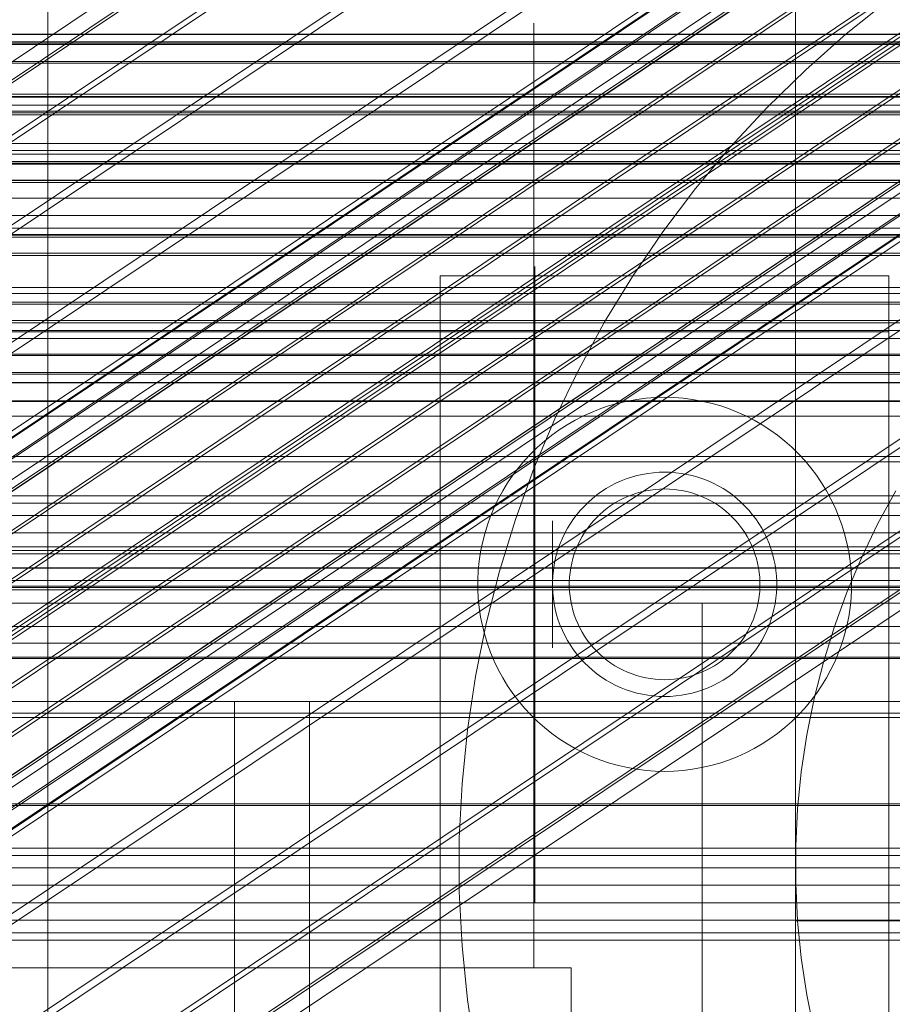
# Model space of a CAD drawing. Header units: millimetres. Extents: x -4395 to 65662, y -65530 to 6847.
# Tile 269 of 656: x 258 to 305, y -34781 to -34729. Entities that reach past the tile are written whole.
import ezdxf

# ---------------------------------------------------------------- set-up
doc = ezdxf.new("R2010")
doc.units = ezdxf.units.MM
for name, color, linetype, lineweight in [('COTAS_O', 1, 'Continuous', 0), ('COTAS_P', 1, 'Continuous', 0), ('frontal_briquetadora', 7, 'Continuous', 0), ('frontal_C02', 7, 'Continuous', 0), ('frontal_C03', 7, 'Continuous', 0), ('frontal_C04', 7, 'Continuous', 0), ('frontal_C05', 7, 'Continuous', 0), ('frontal_mezcladora', 7, 'Continuous', 0)]:
    doc.layers.add(name, color=color, linetype=linetype, lineweight=lineweight)
doc.dimstyles.new('R19_100', dxfattribs={"dimtxt": 250, "dimasz": 150, "dimexe": 150, "dimexo": 80, "dimgap": 100, "dimtad": 1, "dimtih": 1, "dimtoh": 1, "dimdsep": 46, "dimcen": 0.09, "dimadec": 0, "dimazin": 0, "dimtfac": 1, "dimtdec": 4, "dimtofl": 0, "dimtmove": 0, "dimatfit": 3, "dimfxl": 1, "dimtolj": 1, "dimtzin": 0, "dimarcsym": 0})

# ---------------------------------------------------------------- blocks, each defined once
blk = doc.blocks.new('DIM_R33_44')
at = {"layer": 'COTAS_P'}
for p, q in [((-150, -32200), (550, -32200)), ((550, -32200), (505, -32350)), ((550, -34800), (550, -32200)), ((550, -32200), (595, -32350)), ((550, -34800), (505, -34650)), ((550, -34800), (595, -34650)), ((-150, -34800), (550, -34800))]:
    blk.add_line(p, q, dxfattribs=at)
blk.add_text('2600 P', height=250, rotation=90, dxfattribs=at).set_placement((450, -33500))
blk = doc.blocks.new('DIM_R33_47')
at = {"layer": 'COTAS_O'}
for p, q in [((-650, -34200), (-500, -34155)), ((650, -34200), (500, -34155)), ((-650, -34900), (-650, -34200)), ((-650, -34200), (650, -34200)), ((-650, -34200), (-500, -34245)), ((650, -34200), (500, -34245)), ((650, -34900), (650, -34200))]:
    blk.add_line(p, q, dxfattribs=at)
blk.add_text('1300 O', height=250, dxfattribs=at).set_placement((0, -34100))

msp = doc.modelspace()

# ---------------------------------------------------------------- linework, layer by layer
at = {"layer": 'frontal_briquetadora'}
for p, q in [((210, -34736), (430, -34736)), ((210, -34736), (320, -34736)), ((210, -34750), (340, -34750)), ((210, -34750), (320, -34750)), ((-490, -34760), (490, -34760)), ((-490, -34760), (340, -34760))]:
    msp.add_line(p, q, dxfattribs=at)
at = {"layer": 'frontal_C02'}
for p, q in [((146.872, -34805.433), (331.181, -34682.179)), ((148.32, -34805.591), (332.629, -34682.337)), ((146.383, -34806.716), (330.692, -34683.462)), ((150.629, -34807.179), (334.938, -34683.924)), ((141.218, -34828.942), (355.017, -34685.967)), ((141.731, -34828.998), (355.53, -34686.023)), ((146.887, -34809.352), (331.197, -34686.098)), ((141.045, -34829.397), (354.844, -34686.421)), ((142.549, -34829.561), (356.348, -34686.585)), ((153.641, -34810.088), (337.95, -34686.833)), ((141.224, -34830.331), (355.022, -34687.355)), ((143.617, -34830.591), (357.415, -34687.616)), ((141.742, -34831.681), (355.541, -34688.705)), ((144.861, -34832.02), (358.659, -34689.045)), ((148.35, -34813.162), (332.659, -34689.907)), ((142.565, -34833.354), (356.363, -34690.379)), ((359.995, -34690.774), (146.196, -34833.75)), ((157.152, -34814.12), (341.461, -34690.866)), ((143.635, -34835.238), (357.434, -34692.262)), ((147.533, -34835.662), (361.332, -34692.687)), ((144.881, -34837.202), (358.68, -34694.227)), ((148.779, -34837.627), (362.578, -34694.652)), ((150.672, -34817.885), (334.981, -34694.63)), ((146.218, -34839.115), (360.017, -34696.139)), ((345.231, -34695.747), (160.922, -34819.001)), ((149.85, -34839.51), (363.648, -34696.535)), ((147.554, -34840.844), (361.352, -34697.869)), ((150.672, -34841.184), (364.471, -34698.209)), ((148.798, -34842.273), (362.596, -34699.298)), ((151.191, -34842.534), (364.989, -34699.558)), ((153.694, -34823.2), (338.003, -34699.946)), ((149.865, -34843.304), (363.664, -34700.329)), ((150.683, -34843.866), (364.482, -34700.891)), ((151.196, -34843.922), (364.995, -34700.947)), ((151.369, -34843.468), (365.168, -34700.492)), ((164.693, -34824.398), (349.002, -34701.144)), ((157.211, -34828.745), (341.52, -34705.491)), ((168.21, -34829.943), (352.519, -34706.689)), ((160.982, -34834.142), (345.291, -34710.888)), ((171.232, -34835.259), (355.541, -34712.004)), ((164.752, -34839.023), (349.061, -34715.769)), ((173.554, -34839.982), (357.863, -34716.728)), ((168.263, -34843.056), (352.572, -34719.801)), ((175.016, -34843.792), (359.326, -34720.537)), ((171.275, -34845.965), (355.584, -34722.71)), ((175.521, -34846.427), (359.83, -34723.173)), ((173.584, -34847.553), (357.893, -34724.298)), ((175.032, -34847.71), (359.341, -34724.456)), ((-550, -34758.141), (550, -34758.141)), ((550, -34762.141), (-550, -34762.141))]:
    msp.add_line(p, q, dxfattribs=at)
at = {"layer": 'frontal_C03'}
for p, q in [((1516, -34729.58), (-1476, -34729.58)), ((1516, -34729.607), (-1476, -34729.607)), ((1516, -34730.058), (-1476, -34730.058)), ((1516, -34730.134), (-1476, -34730.134)), ((1516, -34731.049), (-1476, -34731.049)), ((1516, -34731.124), (-1476, -34731.124)), ((1516, -34732.798), (-1476, -34732.798)), ((1516, -34732.911), (-1476, -34732.911)), ((1270, -34732.945), (-1230, -34732.945)), ((-1230, -34733.372), (1270, -34733.372)), ((1516, -34733.789), (-1476, -34733.789)), ((1516, -34733.902), (-1476, -34733.902)), ((-1230, -34733.7), (1270, -34733.7)), ((1270, -34735.424), (-1230, -34735.424)), ((1270, -34735.81), (-1230, -34735.81)), ((1516, -34736.393), (-1476, -34736.393)), ((-1476, -34736.526), (1516, -34736.526)), ((1270, -34736.476), (-1230, -34736.476)), ((1516, -34737.383), (-1476, -34737.383)), ((-1476, -34737.517), (1516, -34737.517)), ((-1230, -34737.408), (1270, -34737.408)), ((1270, -34738.35), (-1230, -34738.35)), ((1270, -34739.282), (-1230, -34739.282)), ((1270, -34739.949), (-1230, -34739.949)), ((1516, -34740.294), (-1476, -34740.294)), ((1516, -34740.428), (-1476, -34740.428)), ((1270, -34740.335), (-1230, -34740.335)), ((1516, -34741.285), (-1476, -34741.285)), ((1516, -34741.419), (-1476, -34741.419)), ((1270, -34743.12), (-1230, -34743.12)), ((1270, -34743.454), (-1230, -34743.454)), ((1516, -34743.909), (-1476, -34743.909)), ((1516, -34744.022), (-1476, -34744.022)), ((1516, -34744.9), (-1476, -34744.9)), ((1516, -34745.013), (-1476, -34745.013)), ((1270, -34745.43), (-1230, -34745.43)), ((1270, -34745.857), (-1230, -34745.857)), ((1516, -34746.687), (-1476, -34746.687)), ((1516, -34746.763), (-1476, -34746.763)), ((1516, -34747.678), (-1476, -34747.678)), ((1516, -34747.753), (-1476, -34747.753)), ((1516, -34748.205), (-1476, -34748.205)), ((1516, -34748.231), (-1476, -34748.231)), ((1516, -34749.195), (-1476, -34749.195)), ((1516, -34749.222), (-1476, -34749.222)), ((1270, -34752.158), (-1230, -34752.158)), ((1270, -34752.441), (-1230, -34752.441)), ((1270, -34754.265), (-1230, -34754.265)), ((1270, -34754.651), (-1230, -34754.651)), ((1270, -34755.317), (-1230, -34755.317)), ((-1230, -34756.249), (1270, -34756.249)), ((1270, -34756.998), (-1230, -34756.998)), ((1270, -34757.191), (-1230, -34757.191)), ((1270, -34757.36), (-1230, -34757.36)), ((1270, -34758.123), (-1230, -34758.123)), ((1270, -34758.79), (-1230, -34758.79)), ((1270, -34759.102), (-1230, -34759.102)), ((1270, -34759.176), (-1230, -34759.176)), ((1270, -34759.291), (-1230, -34759.291)), ((1270, -34762.896), (-1230, -34762.896)), ((1270, -34762.962), (-1230, -34762.962)), ((1270, -34765.886), (-1230, -34765.886)), ((1270, -34766.128), (-1230, -34766.128)), ((1270, -34770.743), (-1230, -34770.743)), ((1270, -34770.828), (-1230, -34770.828)), ((1270, -34773.106), (-1230, -34773.106)), ((1270, -34773.492), (-1230, -34773.492)), ((1270, -34774.158), (-1230, -34774.158)), ((-1230, -34775.09), (1270, -34775.09)), ((1270, -34776.032), (-1230, -34776.032)), ((1270, -34776.964), (-1230, -34776.964)), ((1270, -34777.631), (-1230, -34777.631)), ((1270, -34778.017), (-1230, -34778.017))]:
    msp.add_line(p, q, dxfattribs=at)
at = {"layer": 'frontal_C04'}
for p, q in [((-350, -34761.256), (350, -34761.256)), ((-350, -34765.256), (350, -34765.256)), ((270, -35988), (270, -34765.256)), ((270, -34765.256), (274, -34765.256)), ((350, -34765.256), (270, -34765.256)), ((274, -35988), (274, -34765.256)), ((274, -34765.256), (346, -34765.256))]:
    msp.add_line(p, q, dxfattribs=at)
at = {"layer": 'frontal_C05'}
for p, q in [((300, -34777), (300, -34679)), ((300, -34849), (300, -34689)), ((302.718, -34729.569), (304.979, -34727.766)), ((286, -34729.035), (286, -34729)), ((286, -34729.138), (286, -34729.035)), ((286, -34729.311), (286, -34729.138)), ((286, -34729.551), (286, -34729.311)), ((286, -34729.86), (286, -34729.551)), ((286, -34730.236), (286, -34729.86)), ((300.55, -34731.483), (302.718, -34729.569)), ((286, -34730.678), (286, -34730.236)), ((286, -34731.185), (286, -34730.678)), ((286, -34731.756), (286, -34731.185)), ((298.48, -34733.502), (300.55, -34731.483)), ((286, -34732.39), (286, -34731.756)), ((286, -34733.086), (286, -34732.39)), ((286, -34733.841), (286, -34733.086)), ((296.513, -34735.622), (298.48, -34733.502)), ((286, -34734.654), (286, -34733.841)), ((286, -34735.523), (286, -34734.654)), ((286, -34736.446), (286, -34735.523)), ((294.654, -34737.838), (296.513, -34735.622)), ((286, -34737.421), (286, -34736.446)), ((286, -34738.446), (286, -34737.421)), ((292.908, -34740.143), (294.654, -34737.838)), ((286, -34739.519), (286, -34738.446)), ((286, -34740.636), (286, -34739.519)), ((291.278, -34742.532), (292.908, -34740.143)), ((286, -34741.795), (286, -34740.636)), ((286, -34742.994), (286, -34741.795)), ((286, -34742), (286, -34742.019)), ((286, -34742.019), (286, -34742.074)), ((286.05, -34742), (286.05, -34742.021)), ((286.05, -34742.021), (286.05, -34742.084)), ((281, -34742.5), (305, -34742.5)), ((281, -34802.5), (281, -34742.5)), ((286, -34742.074), (286, -34742.166)), ((286, -34742.166), (286, -34742.295)), ((286, -34742.295), (286, -34742.461)), ((286, -34742.461), (286, -34742.662)), ((286.05, -34742.084), (286.05, -34742.19)), ((286.05, -34742.19), (286.05, -34742.337)), ((286.05, -34742.337), (286.05, -34742.526)), ((286.05, -34742.526), (286.05, -34742.755)), ((289.771, -34745), (291.278, -34742.532)), ((305, -34802.5), (305, -34742.5)), ((286, -34742.662), (286, -34742.899)), ((286, -34742.899), (286, -34743.171)), ((286, -34744.23), (286, -34742.994)), ((286.05, -34742.755), (286.05, -34743.025)), ((286.05, -34743.025), (286.05, -34743.335)), ((286, -34743.171), (286, -34743.477)), ((286, -34743.477), (286, -34743.817)), ((286.05, -34743.335), (286.05, -34743.684)), ((286, -34743.817), (286, -34744.19)), ((286.05, -34743.684), (286.05, -34744.07)), ((286.05, -34744.07), (286.05, -34744.494)), ((286, -34744.19), (286, -34744.596)), ((286, -34745.5), (286, -34744.23)), ((286, -34744.596), (286, -34745.033)), ((286.05, -34744.494), (286.05, -34744.954)), ((286, -34745.5), (286, -34745.033)), ((286.05, -34744.954), (286.05, -34745.449)), ((288.387, -34747.54), (289.771, -34745)), ((252, -34745.5), (286, -34745.5)), ((281, -34795.5), (281, -34745.5)), ((281, -34745.5), (305, -34745.5)), ((286, -34779.5), (286, -34745.5)), ((286, -34746.031), (286, -34745.5)), ((286.05, -34745.449), (286.05, -34745.977)), ((305, -34795.5), (305, -34745.5)), ((286, -34746.594), (286, -34746.031)), ((286.05, -34745.977), (286.05, -34746.538)), ((286, -34747.187), (286, -34746.594)), ((286.05, -34746.5), (286.05, -34746.516)), ((286.05, -34746.562), (286.05, -34746.516)), ((286.05, -34746.538), (286.05, -34747.13)), ((286.05, -34746.64), (286.05, -34746.562)), ((286.05, -34746.748), (286.05, -34746.64)), ((286.05, -34746.887), (286.05, -34746.748)), ((300, -34746.5), (300, -34746.516)), ((300, -34746.562), (300, -34746.516)), ((300, -34746.64), (300, -34746.562)), ((300, -34746.748), (300, -34746.64)), ((300, -34746.887), (300, -34746.748)), ((305, -34746.5), (305, -34746.516)), ((305, -34746.516), (305, -34746.562)), ((305, -34746.562), (305, -34746.64)), ((305, -34746.64), (305, -34746.748)), ((305, -34746.748), (305, -34746.887)), ((286, -34747.81), (286, -34747.187)), ((286.05, -34747.055), (286.05, -34746.887)), ((286.05, -34747.254), (286.05, -34747.055)), ((286.05, -34747.13), (286.05, -34747.751)), ((286.05, -34747.482), (286.05, -34747.254)), ((300, -34747.055), (300, -34746.887)), ((300, -34747.254), (300, -34747.055)), ((300, -34747.482), (300, -34747.254)), ((305, -34746.887), (305, -34747.055)), ((305, -34747.055), (305, -34747.254)), ((305, -34747.254), (305, -34747.482)), ((286, -34748.46), (286, -34747.81)), ((286.05, -34747.738), (286.05, -34747.482)), ((286.05, -34748.022), (286.05, -34747.738)), ((286.05, -34747.751), (286.05, -34748.401)), ((287.133, -34750.145), (288.387, -34747.54)), ((300, -34747.738), (300, -34747.482)), ((300, -34748.022), (300, -34747.738)), ((305, -34747.482), (305, -34747.738)), ((305, -34747.738), (305, -34748.022)), ((286.05, -34748.334), (286.05, -34748.022)), ((286.05, -34748.672), (286.05, -34748.334)), ((300, -34748.334), (300, -34748.022)), ((300, -34748.672), (300, -34748.334)), ((305, -34748.022), (305, -34748.334)), ((305, -34748.334), (305, -34748.672)), ((286, -34749.137), (286, -34748.46)), ((286.05, -34748.401), (286.05, -34749.076)), ((286.05, -34749.036), (286.05, -34748.672)), ((300, -34749.036), (300, -34748.672)), ((305, -34748.672), (305, -34749.036)), ((286, -34749.838), (286, -34749.137)), ((286.05, -34749.424), (286.05, -34749.036)), ((286.05, -34749.076), (286.05, -34749.777)), ((286.05, -34749.837), (286.05, -34749.424)), ((290.532, -34749.309), (290.052, -34749.444)), ((291.019, -34749.198), (290.532, -34749.309)), ((291.51, -34749.112), (291.019, -34749.198)), ((292.004, -34749.05), (291.51, -34749.112)), ((292.502, -34749.012), (292.004, -34749.05)), ((293, -34749), (292.502, -34749.012)), ((293, -34749), (293.498, -34749.012)), ((293.996, -34749.05), (293.498, -34749.012)), ((294.49, -34749.112), (293.996, -34749.05)), ((294.981, -34749.198), (294.49, -34749.112)), ((295.468, -34749.309), (294.981, -34749.198)), ((295.948, -34749.444), (295.468, -34749.309)), ((300, -34749.424), (300, -34749.036)), ((300, -34749.837), (300, -34749.424)), ((305, -34749.036), (305, -34749.424)), ((305, -34749.424), (305, -34749.837)), ((286, -34750.562), (286, -34749.838)), ((286.05, -34749.777), (286.05, -34750.5)), ((286.05, -34750.272), (286.05, -34749.837)), ((289.116, -34749.785), (288.661, -34749.99)), ((289.58, -34749.603), (289.116, -34749.785)), ((290.052, -34749.444), (289.58, -34749.603)), ((296.42, -34749.603), (295.948, -34749.444)), ((296.884, -34749.785), (296.42, -34749.603)), ((297.339, -34749.99), (296.884, -34749.785)), ((300, -34750.272), (300, -34749.837)), ((305, -34749.837), (305, -34750.272)), ((286.009, -34752.81), (287.133, -34750.145)), ((286.05, -34750.729), (286.05, -34750.272)), ((287.786, -34750.467), (287.367, -34750.738)), ((288.217, -34750.218), (287.786, -34750.467)), ((288.661, -34749.99), (288.217, -34750.218)), ((297.783, -34750.218), (297.339, -34749.99)), ((298.214, -34750.467), (297.783, -34750.218)), ((298.633, -34750.738), (298.214, -34750.467)), ((300, -34750.729), (300, -34750.272)), ((305, -34750.272), (305, -34750.729)), ((286, -34751.306), (286, -34750.562)), ((286.05, -34750.5), (286.05, -34751.244)), ((286.05, -34751.206), (286.05, -34750.729)), ((287.367, -34750.738), (286.962, -34751.029)), ((299.038, -34751.029), (298.633, -34750.738)), ((300, -34751.206), (300, -34750.729)), ((305, -34750.729), (305, -34751.206)), ((286, -34752.07), (286, -34751.306)), ((286.05, -34751.703), (286.05, -34751.206)), ((286.05, -34751.244), (286.05, -34752.008)), ((286.572, -34751.34), (286.198, -34751.669)), ((286.962, -34751.029), (286.572, -34751.34)), ((299.428, -34751.34), (299.038, -34751.029)), ((299.802, -34751.669), (299.428, -34751.34)), ((300, -34751.703), (300, -34751.206)), ((305, -34751.206), (305, -34751.703)), ((285.841, -34752.018), (285.502, -34752.383)), ((286.198, -34751.669), (285.841, -34752.018)), ((286, -34752.851), (286, -34752.07)), ((286.05, -34752.218), (286.05, -34751.703)), ((286.05, -34752.008), (286.05, -34752.789)), ((300.159, -34752.018), (299.802, -34751.669)), ((300, -34752.218), (300, -34751.703)), ((300.498, -34752.383), (300.159, -34752.018)), ((305, -34751.703), (305, -34752.218)), ((285.502, -34752.383), (285.182, -34752.765)), ((286.05, -34752.75), (286.05, -34752.218)), ((300, -34752.75), (300, -34752.218)), ((300.818, -34752.765), (300.498, -34752.383)), ((305, -34752.218), (305, -34752.75)), ((285.182, -34752.765), (284.881, -34753.163)), ((285.02, -34755.528), (286.009, -34752.81)), ((286, -34753.647), (286, -34752.851)), ((286.05, -34753.297), (286.05, -34752.75)), ((286.05, -34752.789), (286.05, -34753.586)), ((291.811, -34753.119), (291.519, -34753.186)), ((292.106, -34753.067), (291.811, -34753.119)), ((292.403, -34753.03), (292.106, -34753.067)), ((292.701, -34753.007), (292.403, -34753.03)), ((293, -34753), (292.701, -34753.007)), ((293, -34753), (293.299, -34753.007)), ((293.597, -34753.03), (293.299, -34753.007)), ((293.894, -34753.067), (293.597, -34753.03)), ((294.189, -34753.119), (293.894, -34753.067)), ((294.481, -34753.186), (294.189, -34753.119)), ((300, -34753.297), (300, -34752.75)), ((301.119, -34753.163), (300.818, -34752.765)), ((305, -34752.75), (305, -34753.297)), ((284.6, -34753.575), (284.34, -34754)), ((284.881, -34753.163), (284.6, -34753.575)), ((286, -34754.456), (286, -34753.647)), ((286.05, -34753.859), (286.05, -34753.297)), ((286.05, -34753.586), (286.05, -34754.396)), ((290.397, -34753.594), (290.13, -34753.731)), ((290.669, -34753.471), (290.397, -34753.594)), ((290.948, -34753.362), (290.669, -34753.471)), ((291.231, -34753.267), (290.948, -34753.362)), ((291.519, -34753.186), (291.231, -34753.267)), ((294.769, -34753.267), (294.481, -34753.186)), ((295.052, -34753.362), (294.769, -34753.267)), ((295.331, -34753.471), (295.052, -34753.362)), ((295.603, -34753.594), (295.331, -34753.471)), ((295.87, -34753.731), (295.603, -34753.594)), ((300, -34753.859), (300, -34753.297)), ((301.4, -34753.575), (301.119, -34753.163)), ((301.66, -34754), (301.4, -34753.575)), ((305, -34753.297), (305, -34753.859)), ((284.34, -34754), (284.101, -34754.438)), ((286.05, -34754.433), (286.05, -34753.859)), ((289.62, -34754.043), (289.377, -34754.217)), ((289.871, -34753.88), (289.62, -34754.043)), ((290.13, -34753.731), (289.871, -34753.88)), ((291.497, -34754.127), (291.256, -34754.208)), ((291.742, -34754.058), (291.497, -34754.127)), ((291.989, -34754.001), (291.742, -34754.058)), ((292.24, -34753.957), (291.989, -34754.001)), ((292.492, -34753.925), (292.24, -34753.957)), ((292.746, -34753.906), (292.492, -34753.925)), ((293, -34753.9), (292.746, -34753.906)), ((293, -34753.9), (293.254, -34753.906)), ((293.508, -34753.925), (293.254, -34753.906)), ((293.76, -34753.957), (293.508, -34753.925)), ((294.011, -34754.001), (293.76, -34753.957)), ((294.258, -34754.058), (294.011, -34754.001)), ((294.503, -34754.127), (294.258, -34754.058)), ((294.744, -34754.208), (294.503, -34754.127)), ((296.129, -34753.88), (295.87, -34753.731)), ((296.38, -34754.043), (296.129, -34753.88)), ((296.623, -34754.217), (296.38, -34754.043)), ((300, -34754.433), (300, -34753.859)), ((301.899, -34754.438), (301.66, -34754)), ((305.359, -34754), (304.405, -34755.752)), ((305, -34753.859), (305, -34754.433)), ((284.101, -34754.438), (283.885, -34754.887)), ((286, -34755.277), (286, -34754.456)), ((286.05, -34754.396), (286.05, -34755.217)), ((286.05, -34755.019), (286.05, -34754.433)), ((288.919, -34754.602), (288.705, -34754.811)), ((289.143, -34754.404), (288.919, -34754.602)), ((289.377, -34754.217), (289.143, -34754.404)), ((290.341, -34754.648), (290.127, -34754.786)), ((290.561, -34754.521), (290.341, -34754.648)), ((290.787, -34754.405), (290.561, -34754.521)), ((291.019, -34754.3), (290.787, -34754.405)), ((291.256, -34754.208), (291.019, -34754.3)), ((294.981, -34754.3), (294.744, -34754.208)), ((295.213, -34754.405), (294.981, -34754.3)), ((295.439, -34754.521), (295.213, -34754.405)), ((295.659, -34754.648), (295.439, -34754.521)), ((295.873, -34754.786), (295.659, -34754.648)), ((296.857, -34754.404), (296.623, -34754.217)), ((297.081, -34754.602), (296.857, -34754.404)), ((297.295, -34754.811), (297.081, -34754.602)), ((300, -34755.019), (300, -34754.433)), ((302.115, -34754.887), (301.899, -34754.438)), ((305, -34754.433), (305, -34755.019)), ((283.885, -34754.887), (283.691, -34755.347)), ((286.05, -34755.614), (286.05, -34755.019)), ((286.05, -34755.217), (286.05, -34756.048)), ((288.501, -34755.03), (288.309, -34755.259)), ((288.705, -34754.811), (288.501, -34755.03)), ((289.722, -34755.093), (289.531, -34755.261)), ((289.921, -34754.935), (289.722, -34755.093)), ((290.127, -34754.786), (289.921, -34754.935)), ((296.079, -34754.935), (295.873, -34754.786)), ((296.278, -34755.093), (296.079, -34754.935)), ((296.469, -34755.261), (296.278, -34755.093)), ((297.499, -34755.03), (297.295, -34754.811)), ((297.691, -34755.259), (297.499, -34755.03)), ((300, -34755.614), (300, -34755.019)), ((302.309, -34755.347), (302.115, -34754.887)), ((305, -34755.019), (305, -34755.614)), ((283.691, -34755.347), (283.521, -34755.815)), ((284.168, -34758.291), (285.02, -34755.528)), ((286, -34756.106), (286, -34755.277)), ((286.05, -34756.218), (286.05, -34755.614)), ((287, -34755.604), (287, -34755.617)), ((287, -34755.617), (287, -34755.638)), ((287, -34755.638), (287, -34755.667)), ((287, -34755.667), (287, -34755.705)), ((287, -34755.705), (287, -34755.751)), ((287, -34755.751), (287, -34755.805)), ((287.96, -34755.745), (287.804, -34756)), ((288.128, -34755.498), (287.96, -34755.745)), ((288.309, -34755.259), (288.128, -34755.498)), ((289.176, -34755.625), (289.013, -34755.82)), ((289.349, -34755.439), (289.176, -34755.625)), ((289.531, -34755.261), (289.349, -34755.439)), ((296.651, -34755.439), (296.469, -34755.261)), ((296.824, -34755.625), (296.651, -34755.439)), ((296.987, -34755.82), (296.824, -34755.625)), ((297.872, -34755.498), (297.691, -34755.259)), ((298.04, -34755.745), (297.872, -34755.498)), ((298.196, -34756), (298.04, -34755.745)), ((300, -34756.218), (300, -34755.614)), ((302.479, -34755.815), (302.309, -34755.347)), ((304.405, -34755.752), (303.54, -34757.549)), ((305, -34755.617), (305, -34755.604)), ((305, -34755.614), (305, -34756.218)), ((305, -34755.638), (305, -34755.617)), ((305, -34755.667), (305, -34755.638)), ((305, -34755.705), (305, -34755.667)), ((305, -34755.751), (305, -34755.705)), ((305, -34755.805), (305, -34755.751)), ((283.521, -34755.815), (283.374, -34756.292)), ((286, -34756.943), (286, -34756.106)), ((286.05, -34756.048), (286.05, -34756.886)), ((286.05, -34756.829), (286.05, -34756.218)), ((287, -34755.805), (287, -34755.867)), ((287, -34755.867), (287, -34755.937)), ((287, -34755.937), (287, -34756.014)), ((287, -34756.014), (287, -34756.099)), ((287, -34756.099), (287, -34756.191)), ((287, -34756.191), (287, -34756.29)), ((287.661, -34756.263), (287.531, -34756.532)), ((287.804, -34756), (287.661, -34756.263)), ((288.716, -34756.233), (288.583, -34756.45)), ((288.859, -34756.023), (288.716, -34756.233)), ((289.013, -34755.82), (288.859, -34756.023)), ((297.141, -34756.023), (296.987, -34755.82)), ((297.284, -34756.233), (297.141, -34756.023)), ((297.417, -34756.45), (297.284, -34756.233)), ((298.339, -34756.263), (298.196, -34756)), ((298.469, -34756.532), (298.339, -34756.263)), ((300, -34756.829), (300, -34756.218)), ((302.626, -34756.292), (302.479, -34755.815)), ((305, -34755.867), (305, -34755.805)), ((305, -34755.937), (305, -34755.867)), ((305, -34756.014), (305, -34755.937)), ((305, -34756.099), (305, -34756.014)), ((305, -34756.191), (305, -34756.099)), ((305, -34756.29), (305, -34756.191)), ((305, -34756.218), (305, -34756.829)), ((283.251, -34756.775), (283.152, -34757.264)), ((283.374, -34756.292), (283.251, -34756.775)), ((287, -34756.29), (287, -34756.395)), ((287, -34756.395), (287, -34756.508)), ((287, -34756.508), (287, -34756.626)), ((287, -34756.626), (287, -34756.75)), ((287, -34756.75), (287, -34756.88)), ((287.415, -34756.808), (287.312, -34757.089)), ((287.531, -34756.532), (287.415, -34756.808)), ((288.462, -34756.673), (288.351, -34756.902)), ((288.583, -34756.45), (288.462, -34756.673)), ((297.538, -34756.673), (297.417, -34756.45)), ((297.649, -34756.902), (297.538, -34756.673)), ((298.585, -34756.808), (298.469, -34756.532)), ((298.688, -34757.089), (298.585, -34756.808)), ((302.749, -34756.775), (302.626, -34756.292)), ((302.848, -34757.264), (302.749, -34756.775)), ((305, -34756.395), (305, -34756.29)), ((305, -34756.508), (305, -34756.395)), ((305, -34756.626), (305, -34756.508)), ((305, -34756.75), (305, -34756.626)), ((305, -34756.88), (305, -34756.75)), ((283.152, -34757.264), (283.078, -34757.757)), ((286, -34757.785), (286, -34756.943)), ((286.05, -34757.446), (286.05, -34756.829)), ((286.05, -34756.886), (286.05, -34757.73)), ((287, -34756.88), (287, -34757.015)), ((287, -34757.015), (287, -34757.155)), ((287, -34757.155), (287, -34757.3)), ((287, -34757.3), (287, -34757.449)), ((287.312, -34757.089), (287.224, -34757.375)), ((288.253, -34757.137), (288.166, -34757.376)), ((288.351, -34756.902), (288.253, -34757.137)), ((297.747, -34757.137), (297.649, -34756.902)), ((297.834, -34757.376), (297.747, -34757.137)), ((298.776, -34757.375), (298.688, -34757.089)), ((300, -34757.446), (300, -34756.829)), ((302.922, -34757.757), (302.848, -34757.264)), ((305, -34756.829), (305, -34757.446)), ((305, -34757.015), (305, -34756.88)), ((305, -34757.155), (305, -34757.015)), ((305, -34757.3), (305, -34757.155)), ((305, -34757.449), (305, -34757.3)), ((283.078, -34757.757), (283.028, -34758.253)), ((286, -34758.63), (286, -34757.785)), ((286.05, -34758.066), (286.05, -34757.446)), ((286.05, -34757.73), (286.05, -34758.576)), ((287, -34757.449), (287, -34757.602)), ((287, -34757.602), (287, -34757.758)), ((287, -34757.758), (287, -34757.917)), ((287.15, -34757.665), (287.091, -34757.958)), ((287.224, -34757.375), (287.15, -34757.665)), ((288.091, -34757.619), (288.028, -34757.865)), ((288.166, -34757.376), (288.091, -34757.619)), ((297.909, -34757.619), (297.834, -34757.376)), ((297.972, -34757.865), (297.909, -34757.619)), ((298.85, -34757.665), (298.776, -34757.375)), ((298.909, -34757.958), (298.85, -34757.665)), ((300, -34758.066), (300, -34757.446)), ((303.54, -34757.549), (302.765, -34759.386)), ((302.972, -34758.253), (302.922, -34757.757)), ((305, -34757.446), (305, -34758.066)), ((305, -34757.602), (305, -34757.449)), ((305, -34757.758), (305, -34757.602)), ((305, -34757.917), (305, -34757.758)), ((283.028, -34758.253), (283.003, -34758.751)), ((283.454, -34761.094), (284.168, -34758.291)), ((286.05, -34758.688), (286.05, -34758.066)), ((287, -34757.917), (287, -34758.079)), ((287, -34758.079), (287, -34758.243)), ((287, -34758.243), (287, -34758.41)), ((287.047, -34758.254), (287.017, -34758.552)), ((287.091, -34757.958), (287.047, -34758.254)), ((287.94, -34758.366), (287.914, -34758.619)), ((287.977, -34758.114), (287.94, -34758.366)), ((288.028, -34757.865), (287.977, -34758.114)), ((298.023, -34758.114), (297.972, -34757.865)), ((298.06, -34758.366), (298.023, -34758.114)), ((298.086, -34758.619), (298.06, -34758.366)), ((298.953, -34758.254), (298.909, -34757.958)), ((298.983, -34758.552), (298.953, -34758.254)), ((300, -34758.688), (300, -34758.066)), ((302.997, -34758.751), (302.972, -34758.253)), ((305, -34758.079), (305, -34757.917)), ((305, -34758.066), (305, -34758.688)), ((305, -34758.243), (305, -34758.079)), ((305, -34758.41), (305, -34758.243)), ((283.003, -34758.751), (283.003, -34759.249)), ((286, -34759.476), (286, -34758.63)), ((286.05, -34758.576), (286.05, -34759.424)), ((286.05, -34759.312), (286.05, -34758.688)), ((287, -34758.41), (287, -34758.577)), ((287, -34758.577), (287, -34758.746)), ((287, -34758.746), (287, -34758.915)), ((287, -34758.915), (287, -34759.085)), ((287.017, -34758.552), (287.002, -34758.85)), ((287.002, -34758.85), (287.002, -34759.15)), ((287.914, -34758.619), (287.902, -34758.873)), ((287.902, -34758.873), (287.902, -34759.127)), ((298.098, -34758.873), (298.086, -34758.619)), ((298.098, -34759.127), (298.098, -34758.873)), ((298.998, -34758.85), (298.983, -34758.552)), ((298.998, -34759.15), (298.998, -34758.85)), ((300, -34759.312), (300, -34758.688)), ((302.997, -34759.249), (302.997, -34758.751)), ((305, -34758.577), (305, -34758.41)), ((305, -34758.746), (305, -34758.577)), ((305, -34758.688), (305, -34759.312)), ((305, -34758.915), (305, -34758.746)), ((305, -34759.085), (305, -34758.915)), ((283.003, -34759.249), (283.028, -34759.747)), ((286.05, -34759.934), (286.05, -34759.312)), ((286.05, -34759.424), (286.05, -34760.27)), ((287, -34759.085), (287, -34759.254)), ((287, -34759.254), (287, -34759.423)), ((287, -34759.423), (287, -34759.59)), ((287.002, -34759.15), (287.017, -34759.448)), ((287.902, -34759.127), (287.914, -34759.381)), ((287.914, -34759.381), (287.94, -34759.634)), ((298.06, -34759.634), (298.086, -34759.381)), ((298.086, -34759.381), (298.098, -34759.127)), ((298.983, -34759.448), (298.998, -34759.15)), ((300, -34759.934), (300, -34759.312)), ((302.765, -34759.386), (302.083, -34761.261)), ((302.972, -34759.747), (302.997, -34759.249)), ((305, -34759.254), (305, -34759.085)), ((305, -34759.423), (305, -34759.254)), ((305, -34759.312), (305, -34759.934)), ((305, -34759.59), (305, -34759.423)), ((283.028, -34759.747), (283.078, -34760.243)), ((286, -34760.321), (286, -34759.476)), ((286.05, -34760.554), (286.05, -34759.934)), ((287, -34759.59), (287, -34759.757)), ((287, -34759.757), (287, -34759.921)), ((287, -34759.921), (287, -34760.083)), ((287.017, -34759.448), (287.047, -34759.746)), ((287.047, -34759.746), (287.091, -34760.042)), ((287.94, -34759.634), (287.977, -34759.886)), ((287.977, -34759.886), (288.028, -34760.135)), ((297.972, -34760.135), (298.023, -34759.886)), ((298.023, -34759.886), (298.06, -34759.634)), ((298.909, -34760.042), (298.953, -34759.746)), ((298.953, -34759.746), (298.983, -34759.448)), ((300, -34760.554), (300, -34759.934)), ((302.922, -34760.243), (302.972, -34759.747)), ((305, -34759.757), (305, -34759.59)), ((305, -34759.921), (305, -34759.757)), ((305, -34760.083), (305, -34759.921)), ((305, -34759.934), (305, -34760.554)), ((283.078, -34760.243), (283.152, -34760.736)), ((286, -34761.163), (286, -34760.321)), ((286.05, -34760.27), (286.05, -34761.114)), ((287, -34760.083), (287, -34760.242)), ((287, -34760.242), (287, -34760.398)), ((287, -34760.398), (287, -34760.551)), ((287.091, -34760.042), (287.15, -34760.335)), ((287.15, -34760.335), (287.224, -34760.625)), ((288.028, -34760.135), (288.091, -34760.381)), ((288.091, -34760.381), (288.166, -34760.624)), ((297.834, -34760.624), (297.909, -34760.381)), ((297.909, -34760.381), (297.972, -34760.135)), ((298.776, -34760.625), (298.85, -34760.335)), ((298.85, -34760.335), (298.909, -34760.042)), ((302.848, -34760.736), (302.922, -34760.243)), ((305, -34760.242), (305, -34760.083)), ((305, -34760.398), (305, -34760.242)), ((305, -34760.551), (305, -34760.398)), ((283.152, -34760.736), (283.251, -34761.225)), ((286.05, -34761.171), (286.05, -34760.554)), ((287, -34760.551), (287, -34760.7)), ((287, -34760.7), (287, -34760.845)), ((287, -34760.845), (287, -34760.985)), ((287, -34760.985), (287, -34761.12)), ((287.224, -34760.625), (287.312, -34760.911)), ((287.312, -34760.911), (287.415, -34761.192)), ((288.166, -34760.624), (288.253, -34760.863)), ((288.253, -34760.863), (288.351, -34761.098)), ((297.649, -34761.098), (297.747, -34760.863)), ((297.747, -34760.863), (297.834, -34760.624)), ((298.585, -34761.192), (298.688, -34760.911)), ((298.688, -34760.911), (298.776, -34760.625)), ((300, -34761.171), (300, -34760.554)), ((302.749, -34761.225), (302.848, -34760.736)), ((305, -34760.7), (305, -34760.551)), ((305, -34760.554), (305, -34761.171)), ((305, -34760.845), (305, -34760.7)), ((305, -34760.985), (305, -34760.845)), ((305, -34761.12), (305, -34760.985)), ((282.881, -34763.928), (283.454, -34761.094)), ((283.251, -34761.225), (283.374, -34761.708)), ((286, -34761.999), (286, -34761.163)), ((286.05, -34761.114), (286.05, -34761.952)), ((286.05, -34761.782), (286.05, -34761.171)), ((287, -34761.12), (287, -34761.25)), ((287, -34761.25), (287, -34761.374)), ((287, -34761.374), (287, -34761.492)), ((287, -34761.492), (287, -34761.605)), ((287.415, -34761.192), (287.531, -34761.468)), ((287.531, -34761.468), (287.661, -34761.737)), ((288.351, -34761.098), (288.462, -34761.327)), ((288.462, -34761.327), (288.583, -34761.55)), ((297.417, -34761.55), (297.538, -34761.327)), ((297.538, -34761.327), (297.649, -34761.098)), ((298.339, -34761.737), (298.469, -34761.468)), ((298.469, -34761.468), (298.585, -34761.192)), ((300, -34761.782), (300, -34761.171)), ((302.083, -34761.261), (301.495, -34763.166)), ((302.626, -34761.708), (302.749, -34761.225)), ((305, -34761.25), (305, -34761.12)), ((305, -34761.171), (305, -34761.782)), ((305, -34761.374), (305, -34761.25)), ((305, -34761.492), (305, -34761.374)), ((305, -34761.605), (305, -34761.492)), ((283.374, -34761.708), (283.521, -34762.185)), ((286, -34762.827), (286, -34761.999)), ((286.05, -34762.386), (286.05, -34761.782)), ((286.05, -34761.952), (286.05, -34762.783)), ((287, -34761.605), (287, -34761.71)), ((287, -34761.71), (287, -34761.809)), ((287, -34761.809), (287, -34761.901)), ((287, -34761.901), (287, -34761.986)), ((287, -34761.986), (287, -34762.063)), ((287, -34762.063), (287, -34762.133)), ((287.661, -34761.737), (287.804, -34762)), ((287.804, -34762), (287.96, -34762.255)), ((288.583, -34761.55), (288.716, -34761.767)), ((288.716, -34761.767), (288.859, -34761.977)), ((288.859, -34761.977), (289.013, -34762.18)), ((296.987, -34762.18), (297.141, -34761.977)), ((297.141, -34761.977), (297.284, -34761.767)), ((297.284, -34761.767), (297.417, -34761.55)), ((298.04, -34762.255), (298.196, -34762)), ((298.196, -34762), (298.339, -34761.737)), ((300, -34762.386), (300, -34761.782)), ((302.479, -34762.185), (302.626, -34761.708)), ((305, -34761.71), (305, -34761.605)), ((305, -34761.809), (305, -34761.71)), ((305, -34761.782), (305, -34762.386)), ((305, -34761.901), (305, -34761.809)), ((305, -34761.986), (305, -34761.901)), ((305, -34762.063), (305, -34761.986)), ((305, -34762.133), (305, -34762.063)), ((283.521, -34762.185), (283.691, -34762.653)), ((286.05, -34762.981), (286.05, -34762.386)), ((287, -34762.133), (287, -34762.195)), ((287, -34762.195), (287, -34762.249)), ((287, -34762.249), (287, -34762.295)), ((287, -34762.295), (287, -34762.333)), ((287, -34762.333), (287, -34762.362)), ((287, -34762.362), (287, -34762.383)), ((287, -34762.383), (287, -34762.396)), ((287.96, -34762.255), (288.128, -34762.502)), ((288.128, -34762.502), (288.309, -34762.741)), ((289.013, -34762.18), (289.176, -34762.375)), ((289.176, -34762.375), (289.349, -34762.561)), ((289.349, -34762.561), (289.531, -34762.739)), ((296.469, -34762.739), (296.651, -34762.561)), ((296.651, -34762.561), (296.824, -34762.375)), ((296.824, -34762.375), (296.987, -34762.18)), ((297.691, -34762.741), (297.872, -34762.502)), ((297.872, -34762.502), (298.04, -34762.255)), ((300, -34762.981), (300, -34762.386)), ((302.309, -34762.653), (302.479, -34762.185)), ((305, -34762.195), (305, -34762.133)), ((305, -34762.249), (305, -34762.195)), ((305, -34762.295), (305, -34762.249)), ((305, -34762.333), (305, -34762.295)), ((305, -34762.362), (305, -34762.333)), ((305, -34762.383), (305, -34762.362)), ((305, -34762.396), (305, -34762.383)), ((305, -34762.386), (305, -34762.981)), ((283.691, -34762.653), (283.885, -34763.113)), ((283.885, -34763.113), (284.101, -34763.562)), ((286, -34763.647), (286, -34762.827)), ((286.05, -34762.783), (286.05, -34763.604)), ((286.05, -34763.567), (286.05, -34762.981)), ((288.309, -34762.741), (288.501, -34762.97)), ((288.501, -34762.97), (288.705, -34763.189)), ((289.531, -34762.739), (289.722, -34762.907)), ((289.722, -34762.907), (289.921, -34763.065)), ((289.921, -34763.065), (290.127, -34763.214)), ((295.873, -34763.214), (296.079, -34763.065)), ((296.079, -34763.065), (296.278, -34762.907)), ((296.278, -34762.907), (296.469, -34762.739)), ((297.295, -34763.189), (297.499, -34762.97)), ((297.499, -34762.97), (297.691, -34762.741)), ((300, -34763.567), (300, -34762.981)), ((301.899, -34763.562), (302.115, -34763.113)), ((302.115, -34763.113), (302.309, -34762.653)), ((305, -34762.981), (305, -34763.567)), ((284.101, -34763.562), (284.34, -34764)), ((286, -34764.454), (286, -34763.647)), ((286.05, -34764.141), (286.05, -34763.567)), ((286.05, -34763.604), (286.05, -34764.414)), ((288.705, -34763.189), (288.919, -34763.398)), ((288.919, -34763.398), (289.143, -34763.596)), ((289.143, -34763.596), (289.377, -34763.783)), ((290.127, -34763.214), (290.341, -34763.352)), ((290.341, -34763.352), (290.561, -34763.479)), ((290.561, -34763.479), (290.787, -34763.595)), ((290.787, -34763.595), (291.019, -34763.7)), ((294.981, -34763.7), (295.213, -34763.595)), ((295.213, -34763.595), (295.439, -34763.479)), ((295.439, -34763.479), (295.659, -34763.352)), ((295.659, -34763.352), (295.873, -34763.214)), ((296.623, -34763.783), (296.857, -34763.596)), ((296.857, -34763.596), (297.081, -34763.398)), ((297.081, -34763.398), (297.295, -34763.189)), ((300, -34764.141), (300, -34763.567)), ((301.495, -34763.166), (301.003, -34765.099)), ((301.66, -34764), (301.899, -34763.562)), ((305, -34763.567), (305, -34764.141)), ((282.45, -34766.788), (282.881, -34763.928)), ((284.34, -34764), (284.6, -34764.425)), ((286.05, -34764.703), (286.05, -34764.141)), ((289.377, -34763.783), (289.62, -34763.957)), ((289.62, -34763.957), (289.871, -34764.12)), ((289.871, -34764.12), (290.13, -34764.269)), ((291.019, -34763.7), (291.256, -34763.792)), ((291.256, -34763.792), (291.497, -34763.873)), ((291.497, -34763.873), (291.742, -34763.942)), ((291.742, -34763.942), (291.989, -34763.999)), ((291.989, -34763.999), (292.24, -34764.043)), ((292.24, -34764.043), (292.492, -34764.075)), ((292.492, -34764.075), (292.746, -34764.094)), ((292.746, -34764.094), (293, -34764.1)), ((293, -34764.1), (293.254, -34764.094)), ((293.254, -34764.094), (293.508, -34764.075)), ((293.508, -34764.075), (293.76, -34764.043)), ((293.76, -34764.043), (294.011, -34763.999)), ((294.011, -34763.999), (294.258, -34763.942)), ((294.258, -34763.942), (294.503, -34763.873)), ((294.503, -34763.873), (294.744, -34763.792)), ((294.744, -34763.792), (294.981, -34763.7)), ((295.87, -34764.269), (296.129, -34764.12)), ((296.129, -34764.12), (296.38, -34763.957)), ((296.38, -34763.957), (296.623, -34763.783)), ((300, -34764.703), (300, -34764.141)), ((301.4, -34764.425), (301.66, -34764)), ((305, -34764.141), (305, -34764.703)), ((284.6, -34764.425), (284.881, -34764.837)), ((286, -34765.249), (286, -34764.454)), ((286.05, -34764.414), (286.05, -34765.211)), ((286.05, -34765.25), (286.05, -34764.703)), ((290.13, -34764.269), (290.397, -34764.406)), ((290.397, -34764.406), (290.669, -34764.529)), ((290.669, -34764.529), (290.948, -34764.638)), ((290.948, -34764.638), (291.231, -34764.733)), ((294.769, -34764.733), (295.052, -34764.638)), ((295.052, -34764.638), (295.331, -34764.529)), ((295.331, -34764.529), (295.603, -34764.406)), ((295.603, -34764.406), (295.87, -34764.269)), ((300, -34765.25), (300, -34764.703)), ((301.119, -34764.837), (301.4, -34764.425)), ((305, -34764.703), (305, -34765.25)), ((284.881, -34764.837), (285.182, -34765.235)), ((286.05, -34765.211), (286.05, -34765.992)), ((291.231, -34764.733), (291.519, -34764.814)), ((291.519, -34764.814), (291.811, -34764.881)), ((291.811, -34764.881), (292.106, -34764.933)), ((292.106, -34764.933), (292.403, -34764.97)), ((292.403, -34764.97), (292.701, -34764.993)), ((292.701, -34764.993), (293, -34765)), ((293, -34765), (293.299, -34764.993)), ((293.299, -34764.993), (293.597, -34764.97)), ((293.597, -34764.97), (293.894, -34764.933)), ((293.894, -34764.933), (294.189, -34764.881)), ((294.189, -34764.881), (294.481, -34764.814)), ((294.481, -34764.814), (294.769, -34764.733)), ((301.003, -34765.099), (300.608, -34767.054)), ((300.818, -34765.235), (301.119, -34764.837)), ((285.182, -34765.235), (285.502, -34765.617)), ((285.502, -34765.617), (285.841, -34765.982)), ((286, -34766.027), (286, -34765.249)), ((286.05, -34765.782), (286.05, -34765.25)), ((300, -34765.782), (300, -34765.25)), ((300.159, -34765.982), (300.498, -34765.617)), ((300.498, -34765.617), (300.818, -34765.235)), ((305, -34765.25), (305, -34765.782)), ((285.841, -34765.982), (286.198, -34766.331)), ((286, -34766.789), (286, -34766.027)), ((286.05, -34766.297), (286.05, -34765.782)), ((286.05, -34765.992), (286.05, -34766.756)), ((299.802, -34766.331), (300.159, -34765.982)), ((300, -34766.297), (300, -34765.782)), ((305, -34765.782), (305, -34766.297)), ((282.162, -34769.666), (282.45, -34766.788)), ((286, -34767.531), (286, -34766.789)), ((286.05, -34766.794), (286.05, -34766.297)), ((286.05, -34766.756), (286.05, -34767.5)), ((286.05, -34767.271), (286.05, -34766.794)), ((286.198, -34766.331), (286.572, -34766.66)), ((286.572, -34766.66), (286.962, -34766.971)), ((299.038, -34766.971), (299.428, -34766.66)), ((299.428, -34766.66), (299.802, -34766.331)), ((300, -34766.794), (300, -34766.297)), ((300, -34767.271), (300, -34766.794)), ((305, -34766.297), (305, -34766.794)), ((305, -34766.794), (305, -34767.271)), ((286.05, -34767.728), (286.05, -34767.271)), ((286.962, -34766.971), (287.367, -34767.262)), ((287.367, -34767.262), (287.786, -34767.533)), ((298.214, -34767.533), (298.633, -34767.262)), ((298.633, -34767.262), (299.038, -34766.971)), ((300, -34767.728), (300, -34767.271)), ((300.608, -34767.054), (300.31, -34769.026)), ((305, -34767.271), (305, -34767.728)), ((286, -34768.252), (286, -34767.531)), ((286.05, -34767.5), (286.05, -34768.223)), ((286.05, -34768.163), (286.05, -34767.728)), ((287.786, -34767.533), (288.217, -34767.782)), ((288.217, -34767.782), (288.661, -34768.01)), ((297.339, -34768.01), (297.783, -34767.782)), ((297.783, -34767.782), (298.214, -34767.533)), ((300, -34768.163), (300, -34767.728)), ((305, -34767.728), (305, -34768.163)), ((286, -34768.95), (286, -34768.252)), ((286.05, -34768.576), (286.05, -34768.163)), ((286.05, -34768.223), (286.05, -34768.924)), ((288.661, -34768.01), (289.116, -34768.215)), ((289.116, -34768.215), (289.58, -34768.397)), ((296.42, -34768.397), (296.884, -34768.215)), ((296.884, -34768.215), (297.339, -34768.01)), ((300, -34768.576), (300, -34768.163)), ((305, -34768.163), (305, -34768.576)), ((286.05, -34768.964), (286.05, -34768.576)), ((289.58, -34768.397), (290.052, -34768.556)), ((290.052, -34768.556), (290.532, -34768.691)), ((290.532, -34768.691), (291.019, -34768.802)), ((291.019, -34768.802), (291.51, -34768.888)), ((291.51, -34768.888), (292.004, -34768.95)), ((293.996, -34768.95), (294.49, -34768.888)), ((294.49, -34768.888), (294.981, -34768.802)), ((294.981, -34768.802), (295.468, -34768.691)), ((295.468, -34768.691), (295.948, -34768.556)), ((295.948, -34768.556), (296.42, -34768.397)), ((300, -34768.964), (300, -34768.576)), ((305, -34768.576), (305, -34768.964)), ((286, -34769.623), (286, -34768.95)), ((286.05, -34768.924), (286.05, -34769.599)), ((286.05, -34769.328), (286.05, -34768.964)), ((286.05, -34769.666), (286.05, -34769.328)), ((292.004, -34768.95), (292.502, -34768.988)), ((292.502, -34768.988), (293, -34769)), ((293, -34769), (293.498, -34768.988)), ((293.498, -34768.988), (293.996, -34768.95)), ((300, -34769.328), (300, -34768.964)), ((300, -34769.666), (300, -34769.328)), ((300.31, -34769.026), (300.112, -34771.011)), ((305, -34768.964), (305, -34769.328)), ((305, -34769.328), (305, -34769.666)), ((282.018, -34772.554), (282.162, -34769.666)), ((286, -34770.27), (286, -34769.623)), ((286.05, -34769.599), (286.05, -34770.249)), ((286.05, -34769.978), (286.05, -34769.666)), ((300, -34769.978), (300, -34769.666)), ((305, -34769.666), (305, -34769.978)), ((286, -34770.889), (286, -34770.27)), ((286.05, -34770.262), (286.05, -34769.978)), ((286.05, -34770.249), (286.05, -34770.87)), ((286.05, -34770.518), (286.05, -34770.262)), ((300, -34770.262), (300, -34769.978)), ((300, -34770.518), (300, -34770.262)), ((305, -34769.978), (305, -34770.262)), ((305, -34770.262), (305, -34770.518)), ((286, -34771.479), (286, -34770.889)), ((286.05, -34770.746), (286.05, -34770.518)), ((286.05, -34770.945), (286.05, -34770.746)), ((286.05, -34770.87), (286.05, -34771.462)), ((286.05, -34771.113), (286.05, -34770.945)), ((300, -34770.746), (300, -34770.518)), ((300, -34770.945), (300, -34770.746)), ((300, -34771.113), (300, -34770.945)), ((300.112, -34771.011), (300.012, -34773.003)), ((305, -34770.518), (305, -34770.746)), ((305, -34770.746), (305, -34770.945)), ((305, -34770.945), (305, -34771.113)), ((286, -34772.038), (286, -34771.479)), ((286.05, -34771.252), (286.05, -34771.113)), ((286.05, -34771.36), (286.05, -34771.252)), ((286.05, -34771.438), (286.05, -34771.36)), ((286.05, -34771.484), (286.05, -34771.438)), ((286.05, -34771.462), (286.05, -34772.023)), ((286.05, -34771.5), (286.05, -34771.484)), ((300, -34771.252), (300, -34771.113)), ((300, -34771.36), (300, -34771.252)), ((300, -34771.438), (300, -34771.36)), ((300, -34771.484), (300, -34771.438)), ((300, -34771.5), (300, -34771.484)), ((305, -34771.113), (305, -34771.252)), ((305, -34771.252), (305, -34771.36)), ((305, -34771.36), (305, -34771.438)), ((305, -34771.438), (305, -34771.484)), ((305, -34771.484), (305, -34771.5)), ((286, -34772.565), (286, -34772.038)), ((286.05, -34772.023), (286.05, -34772.551)), ((282.018, -34775.446), (282.018, -34772.554)), ((286, -34773.057), (286, -34772.565)), ((286.05, -34772.551), (286.05, -34773.046)), ((286, -34773.516), (286, -34773.057)), ((286.05, -34773.046), (286.05, -34773.506)), ((300.012, -34773.003), (300.012, -34774.997)), ((286, -34773.938), (286, -34773.516)), ((286.05, -34773.506), (286.05, -34773.93)), ((286, -34774.323), (286, -34773.938)), ((286.05, -34773.93), (286.05, -34774.316)), ((286, -34774.67), (286, -34774.323)), ((286, -34774.979), (286, -34774.67)), ((286.05, -34774.316), (286.05, -34774.665)), ((286.05, -34774.665), (286.05, -34774.975)), ((286, -34775.248), (286, -34774.979)), ((286.05, -34774.975), (286.05, -34775.245)), ((300.012, -34774.997), (300.112, -34776.989)), ((282.162, -34778.334), (282.018, -34775.446)), ((286, -34775.476), (286, -34775.248)), ((286, -34775.664), (286, -34775.476)), ((286, -34775.811), (286, -34775.664)), ((286.05, -34775.245), (286.05, -34775.474)), ((286.05, -34775.474), (286.05, -34775.663)), ((286.05, -34775.663), (286.05, -34775.81)), ((286, -34775.916), (286, -34775.811)), ((286, -34775.979), (286, -34775.916)), ((286, -34776), (286, -34775.979)), ((286.05, -34775.81), (286.05, -34775.916)), ((286.05, -34775.916), (286.05, -34775.979)), ((286.05, -34775.979), (286.05, -34776)), ((300, -34777), (380, -34777)), ((300.112, -34776.989), (300.31, -34778.974)), ((282.45, -34781.212), (282.162, -34778.334)), ((300.31, -34778.974), (300.608, -34780.946)), ((250, -34779.5), (288, -34779.5)), ((252, -34779.5), (286, -34779.5)), ((262.532, -34779.5), (262.508, -34779.5)), ((262.573, -34779.5), (262.532, -34779.5)), ((262.57, -34779.5), (262.625, -34779.5)), ((262.629, -34779.5), (262.573, -34779.5)), ((262.625, -34779.5), (262.695, -34779.5)), ((262.701, -34779.5), (262.629, -34779.5)), ((262.695, -34779.5), (262.78, -34779.5)), ((262.789, -34779.5), (262.701, -34779.5)), ((262.78, -34779.5), (262.88, -34779.5)), ((262.892, -34779.5), (262.789, -34779.5)), ((262.88, -34779.5), (262.995, -34779.5)), ((263.01, -34779.5), (262.892, -34779.5)), ((262.995, -34779.5), (263.124, -34779.5)), ((263.144, -34779.5), (263.01, -34779.5)), ((263.124, -34779.5), (263.268, -34779.5)), ((263.292, -34779.5), (263.144, -34779.5)), ((263.268, -34779.5), (263.425, -34779.5)), ((263.454, -34779.5), (263.292, -34779.5)), ((263.425, -34779.5), (263.595, -34779.5)), ((263.629, -34779.5), (263.454, -34779.5)), ((263.595, -34779.5), (263.779, -34779.5)), ((263.819, -34779.5), (263.629, -34779.5)), ((263.779, -34779.5), (263.975, -34779.5)), ((264.021, -34779.5), (263.819, -34779.5)), ((263.975, -34779.5), (264.184, -34779.5)), ((264.235, -34779.5), (264.021, -34779.5)), ((264.184, -34779.5), (264.404, -34779.5)), ((264.461, -34779.5), (264.235, -34779.5)), ((264.404, -34779.5), (264.635, -34779.5)), ((264.699, -34779.5), (264.461, -34779.5)), ((264.635, -34779.5), (264.876, -34779.5)), ((264.947, -34779.5), (264.699, -34779.5)), ((264.876, -34779.5), (265.128, -34779.5)), ((265.206, -34779.5), (264.947, -34779.5)), ((265.128, -34779.5), (265.389, -34779.5)), ((265.473, -34779.5), (265.206, -34779.5)), ((265.389, -34779.5), (265.658, -34779.5)), ((265.75, -34779.5), (265.473, -34779.5)), ((265.658, -34779.5), (265.936, -34779.5)), ((266.035, -34779.5), (265.75, -34779.5)), ((265.936, -34779.5), (266.221, -34779.5)), ((266.327, -34779.5), (266.035, -34779.5)), ((266.221, -34779.5), (266.513, -34779.5)), ((266.625, -34779.5), (266.327, -34779.5)), ((266.513, -34779.5), (266.81, -34779.5)), ((266.93, -34779.5), (266.625, -34779.5)), ((266.81, -34779.5), (267.113, -34779.5)), ((267.24, -34779.5), (266.93, -34779.5)), ((267.113, -34779.5), (267.421, -34779.5)), ((267.554, -34779.5), (267.24, -34779.5)), ((267.421, -34779.5), (267.732, -34779.5)), ((267.871, -34779.5), (267.554, -34779.5)), ((267.732, -34779.5), (268.046, -34779.5)), ((268.192, -34779.5), (267.871, -34779.5)), ((268.046, -34779.5), (268.363, -34779.5)), ((268.514, -34779.5), (268.192, -34779.5)), ((268.363, -34779.5), (268.681, -34779.5)), ((268.838, -34779.5), (268.514, -34779.5)), ((268.681, -34779.5), (269, -34779.5)), ((269.162, -34779.5), (268.838, -34779.5)), ((269, -34779.5), (269.319, -34779.5)), ((269.486, -34779.5), (269.162, -34779.5)), ((269.319, -34779.5), (269.637, -34779.5)), ((269.808, -34779.5), (269.486, -34779.5)), ((269.637, -34779.5), (269.954, -34779.5)), ((270.129, -34779.5), (269.808, -34779.5)), ((269.954, -34779.5), (270.268, -34779.5)), ((270.446, -34779.5), (270.129, -34779.5)), ((270.268, -34779.5), (270.579, -34779.5)), ((270.76, -34779.5), (270.446, -34779.5)), ((270.579, -34779.5), (270.887, -34779.5)), ((271.07, -34779.5), (270.76, -34779.5)), ((270.887, -34779.5), (271.19, -34779.5)), ((271.375, -34779.5), (271.07, -34779.5)), ((271.19, -34779.5), (271.487, -34779.5)), ((271.673, -34779.5), (271.375, -34779.5)), ((271.487, -34779.5), (271.779, -34779.5)), ((271.965, -34779.5), (271.673, -34779.5)), ((271.779, -34779.5), (272.064, -34779.5)), ((272.25, -34779.5), (271.965, -34779.5)), ((272.064, -34779.5), (272.342, -34779.5)), ((272.527, -34779.5), (272.25, -34779.5)), ((272.342, -34779.5), (272.611, -34779.5)), ((272.794, -34779.5), (272.527, -34779.5)), ((272.611, -34779.5), (272.872, -34779.5)), ((273.053, -34779.5), (272.794, -34779.5)), ((272.872, -34779.5), (273.124, -34779.5)), ((273.301, -34779.5), (273.053, -34779.5)), ((273.124, -34779.5), (273.365, -34779.5)), ((273.539, -34779.5), (273.301, -34779.5)), ((273.365, -34779.5), (273.596, -34779.5)), ((273.765, -34779.5), (273.539, -34779.5)), ((273.596, -34779.5), (273.816, -34779.5)), ((273.979, -34779.5), (273.765, -34779.5)), ((273.816, -34779.5), (274.025, -34779.5)), ((274.181, -34779.5), (273.979, -34779.5)), ((274.025, -34779.5), (274.221, -34779.5)), ((274.371, -34779.5), (274.181, -34779.5)), ((274.221, -34779.5), (274.405, -34779.5)), ((274.546, -34779.5), (274.371, -34779.5)), ((274.405, -34779.5), (274.575, -34779.5)), ((274.708, -34779.5), (274.546, -34779.5)), ((274.575, -34779.5), (274.732, -34779.5)), ((274.856, -34779.5), (274.708, -34779.5)), ((274.732, -34779.5), (274.876, -34779.5)), ((274.99, -34779.5), (274.856, -34779.5)), ((274.876, -34779.5), (275.005, -34779.5)), ((275.108, -34779.5), (274.99, -34779.5)), ((275.005, -34779.5), (275.12, -34779.5)), ((275.211, -34779.5), (275.108, -34779.5)), ((275.12, -34779.5), (275.22, -34779.5)), ((275.299, -34779.5), (275.211, -34779.5)), ((275.22, -34779.5), (275.305, -34779.5)), ((275.371, -34779.5), (275.299, -34779.5)), ((275.305, -34779.5), (275.375, -34779.5)), ((275.427, -34779.5), (275.371, -34779.5)), ((275.375, -34779.5), (275.43, -34779.5)), ((275.468, -34779.5), (275.427, -34779.5)), ((275.492, -34779.5), (275.468, -34779.5)), ((288, -34795.5), (288, -34779.5)), ((300.608, -34780.946), (301.003, -34782.901)), ((282.881, -34784.072), (282.45, -34781.212))]:
    msp.add_line(p, q, dxfattribs=at)
at = {"layer": 'frontal_mezcladora'}
for p, q in [((260, -34820), (260, -34600)), ((-625, -34730), (625, -34730)), ((150, -34730), (625, -34730)), ((-600, -34760), (600, -34760)), ((-465, -34760), (295, -34760)), ((295, -34795), (295, -34760))]:
    msp.add_line(p, q, dxfattribs=at)

# ---------------------------------------------------------------- dimensions: what is measured, and where the dimension line sits
at = {"layer": 'COTAS_O'}
dim = msp.add_aligned_dim(p1=(-650, -34900), p2=(650, -34900), distance=700, text='<> O', dimstyle='R19_100', dxfattribs=at)
dim.commit()
dim.dimension.update_dxf_attribs({"geometry": 'DIM_R33_47', "text_midpoint": (0, -34200)})
at = {"layer": 'COTAS_P'}
dim = msp.add_aligned_dim(p1=(-150, -34800), p2=(-150, -32200), distance=-700, text='<> P', dimstyle='R19_100', dxfattribs=at)
dim.commit()
dim.dimension.update_dxf_attribs({"geometry": 'DIM_R33_44', "text_midpoint": (550, -33500)})

doc.saveas('drawing.dxf')
